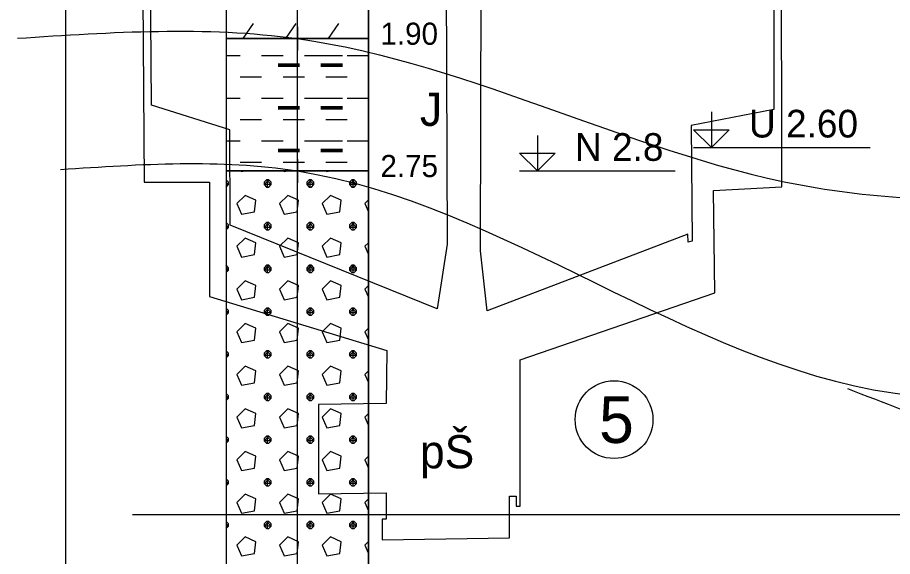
# Model space of a CAD drawing. Extents: x 3042 to 4120, y 576 to 2694.
# Drawn here: x 3234.9 to 3262.99, y 1848.08 to 1865.4 of the extents above; entities that cross this region are included whole.
import ezdxf

# ---------------------------------------------------------------- set-up
doc = ezdxf.new("R2010")
doc.units = 0
for name, color, linetype in [('18', 7, 'Continuous'), ('51', 7, 'Continuous'), ('52', 7, 'Continuous'), ('53', 7, 'Continuous'), ('56', 7, 'Continuous'), ('61', 7, 'Continuous'), ('nádrže', 7, 'Continuous'), ('pomocna', 7, 'Continuous'), ('rozhraní', 7, 'Continuous')]:
    doc.layers.add(name, color=color, linetype=linetype)

msp = doc.modelspace()

# ---------------------------------------------------------------- linework, layer by layer
at = {"layer": '18'}
msp.add_line((3243.882, 1837.717), (3243.882, 1874.217), dxfattribs=at)
at = {"layer": '51'}
for p, q in [((3242.142, 1864.717), (3242.469, 1865.208)), ((3243.514, 1864.717), (3243.841, 1865.208)), ((3244.885, 1864.717), (3245.212, 1865.208)), ((3241.596, 1864.179), (3242.05, 1864.179)), ((3242.736, 1864.179), (3243.422, 1864.179)), ((3244.108, 1864.179), (3244.793, 1864.179)), ((3244.641, 1864.179), (3245.327, 1864.179)), ((3245.479, 1864.179), (3246.165, 1864.179)), ((3243.269, 1863.912), (3243.955, 1863.912)), ((3243.269, 1863.874), (3243.955, 1863.874)), ((3243.269, 1863.836), (3243.955, 1863.836)), ((3244.641, 1863.912), (3245.327, 1863.912)), ((3244.641, 1863.874), (3245.327, 1863.874)), ((3244.641, 1863.836), (3245.327, 1863.836)), ((3242.05, 1863.493), (3242.736, 1863.493)), ((3243.422, 1863.493), (3244.108, 1863.493)), ((3244.793, 1863.493), (3245.479, 1863.493)), ((3246.165, 1863.493), (3246.168, 1863.493)), ((3241.596, 1862.807), (3242.05, 1862.807)), ((3242.736, 1862.807), (3243.422, 1862.807)), ((3244.108, 1862.807), (3244.793, 1862.807)), ((3244.641, 1862.807), (3245.327, 1862.807)), ((3245.479, 1862.807), (3246.165, 1862.807)), ((3243.269, 1862.541), (3243.955, 1862.541)), ((3243.269, 1862.503), (3243.955, 1862.503)), ((3243.269, 1862.464), (3243.955, 1862.464)), ((3244.641, 1862.541), (3245.327, 1862.541)), ((3244.641, 1862.503), (3245.327, 1862.503)), ((3244.641, 1862.464), (3245.327, 1862.464)), ((3242.05, 1862.122), (3242.736, 1862.122)), ((3243.422, 1862.122), (3244.108, 1862.122)), ((3244.793, 1862.122), (3245.479, 1862.122)), ((3246.165, 1862.122), (3246.168, 1862.122)), ((3241.596, 1861.436), (3242.05, 1861.436)), ((3242.736, 1861.436), (3243.422, 1861.436)), ((3244.108, 1861.436), (3244.793, 1861.436)), ((3244.641, 1861.436), (3245.327, 1861.436)), ((3245.479, 1861.436), (3246.165, 1861.436)), ((3243.269, 1861.169), (3243.955, 1861.169)), ((3243.269, 1861.131), (3243.955, 1861.131)), ((3243.269, 1861.093), (3243.955, 1861.093)), ((3244.641, 1861.169), (3245.327, 1861.169)), ((3244.641, 1861.131), (3245.327, 1861.131)), ((3244.641, 1861.093), (3245.327, 1861.093)), ((3242.05, 1860.75), (3242.736, 1860.75)), ((3243.422, 1860.75), (3244.108, 1860.75)), ((3244.793, 1860.75), (3245.479, 1860.75)), ((3246.165, 1860.75), (3246.168, 1860.75)), ((3241.593, 1860.178), (3241.593, 1860.178)), ((3242.926, 1859.95), (3242.926, 1860.178)), ((3244.298, 1859.95), (3244.298, 1860.178)), ((3245.67, 1859.95), (3245.67, 1860.178)), ((3246.168, 1859.534), (3246.051, 1859.416)), ((3246.051, 1859.416), (3246.168, 1859.153)), ((3241.593, 1858.807), (3241.593, 1858.807)), ((3242.926, 1858.578), (3242.926, 1858.807)), ((3244.298, 1858.578), (3244.298, 1858.807)), ((3245.67, 1858.578), (3245.67, 1858.807)), ((3246.168, 1858.162), (3246.051, 1858.045)), ((3246.051, 1858.045), (3246.168, 1857.781)), ((3241.593, 1857.435), (3241.593, 1857.435)), ((3242.926, 1857.207), (3242.926, 1857.435)), ((3244.298, 1857.207), (3244.298, 1857.435)), ((3245.67, 1857.207), (3245.67, 1857.435)), ((3246.168, 1856.79), (3246.051, 1856.673)), ((3246.051, 1856.673), (3246.168, 1856.41)), ((3241.593, 1856.064), (3241.593, 1856.064)), ((3242.926, 1855.835), (3242.926, 1856.064)), ((3244.298, 1855.835), (3244.298, 1856.064)), ((3245.67, 1855.835), (3245.67, 1856.064)), ((3246.168, 1855.419), (3246.051, 1855.302)), ((3246.051, 1855.302), (3246.168, 1855.038)), ((3241.593, 1854.692), (3241.593, 1854.692)), ((3242.926, 1854.463), (3242.926, 1854.692)), ((3244.298, 1854.463), (3244.298, 1854.692)), ((3245.67, 1854.463), (3245.67, 1854.692)), ((3246.168, 1854.047), (3246.051, 1853.93)), ((3246.051, 1853.93), (3246.168, 1853.667)), ((3241.593, 1853.32), (3241.593, 1853.32)), ((3242.926, 1853.092), (3242.926, 1853.32)), ((3244.298, 1853.092), (3244.298, 1853.32)), ((3245.67, 1853.092), (3245.67, 1853.32)), ((3246.168, 1852.676), (3246.051, 1852.558)), ((3246.051, 1852.558), (3246.168, 1852.295)), ((3241.593, 1851.949), (3241.593, 1851.949)), ((3242.926, 1851.72), (3242.926, 1851.949)), ((3244.298, 1851.72), (3244.298, 1851.949)), ((3245.67, 1851.72), (3245.67, 1851.949)), ((3246.168, 1851.304), (3246.051, 1851.187)), ((3246.051, 1851.187), (3246.168, 1850.923)), ((3241.593, 1850.577), (3241.593, 1850.577)), ((3242.926, 1850.349), (3242.926, 1850.577)), ((3244.298, 1850.349), (3244.298, 1850.577)), ((3245.67, 1850.349), (3245.67, 1850.577)), ((3246.168, 1849.932), (3246.051, 1849.815)), ((3246.051, 1849.815), (3246.168, 1849.552)), ((3241.593, 1849.206), (3241.593, 1849.206)), ((3242.926, 1848.977), (3242.926, 1849.206)), ((3244.298, 1848.977), (3244.298, 1849.206)), ((3245.67, 1848.977), (3245.67, 1849.206)), ((3246.168, 1848.561), (3246.051, 1848.444)), ((3246.051, 1848.444), (3246.168, 1848.18))]:
    msp.add_line(p, q, dxfattribs=at)
for points in [[(3241.596, 1864.717), (3246.168, 1864.717), (3246.168, 1868.717), (3241.596, 1868.717)], [(3241.596, 1860.467), (3246.168, 1860.467), (3246.168, 1864.717), (3241.596, 1864.717)], [(3241.596, 1842.717), (3246.168, 1842.717), (3246.168, 1860.467), (3241.596, 1860.467)]]:
    msp.add_lwpolyline(points, close=True, dxfattribs=at)
for points in [[(3242.079, 1860.467), (3242.088, 1860.445), (3242.207, 1860.467)], [(3243.45, 1860.467), (3243.46, 1860.445), (3243.579, 1860.467)], [(3244.822, 1860.467), (3244.831, 1860.445), (3244.951, 1860.467)], [(3241.593, 1859.95), (3241.593, 1859.95), (3241.669, 1860.026), (3241.669, 1860.102), (3241.593, 1860.178), (3241.593, 1860.178)], [(3242.888, 1860.178), (3242.812, 1860.102), (3242.812, 1860.026), (3242.888, 1859.95), (3242.965, 1859.95), (3243.041, 1860.026), (3243.041, 1860.102), (3242.965, 1860.178), (3242.888, 1860.178), (3243.041, 1860.026), (3242.812, 1860.026), (3242.965, 1860.178)], [(3244.26, 1860.178), (3244.184, 1860.102), (3244.184, 1860.026), (3244.26, 1859.95), (3244.336, 1859.95), (3244.412, 1860.026), (3244.412, 1860.102), (3244.336, 1860.178), (3244.26, 1860.178), (3244.412, 1860.026), (3244.184, 1860.026), (3244.336, 1860.178)], [(3245.632, 1860.178), (3245.555, 1860.102), (3245.555, 1860.026), (3245.632, 1859.95), (3245.708, 1859.95), (3245.784, 1860.026), (3245.784, 1860.102), (3245.708, 1860.178), (3245.632, 1860.178), (3245.784, 1860.026), (3245.555, 1860.026), (3245.708, 1860.178)], [(3241.596, 1860.099), (3241.669, 1860.026), (3241.596, 1860.026)], [(3241.936, 1859.416), (3242.088, 1859.074), (3242.507, 1859.15), (3242.545, 1859.531), (3242.203, 1859.683), (3241.936, 1859.416)], [(3243.307, 1859.416), (3243.46, 1859.074), (3243.879, 1859.15), (3243.917, 1859.531), (3243.574, 1859.683), (3243.307, 1859.416)], [(3244.679, 1859.416), (3244.831, 1859.074), (3245.251, 1859.15), (3245.289, 1859.531), (3244.946, 1859.683), (3244.679, 1859.416)], [(3241.593, 1858.578), (3241.593, 1858.578), (3241.669, 1858.654), (3241.669, 1858.731), (3241.593, 1858.807), (3241.593, 1858.807)], [(3242.888, 1858.807), (3242.812, 1858.731), (3242.812, 1858.654), (3242.888, 1858.578), (3242.965, 1858.578), (3243.041, 1858.654), (3243.041, 1858.731), (3242.965, 1858.807), (3242.888, 1858.807), (3243.041, 1858.654), (3242.812, 1858.654), (3242.965, 1858.807)], [(3244.26, 1858.807), (3244.184, 1858.731), (3244.184, 1858.654), (3244.26, 1858.578), (3244.336, 1858.578), (3244.412, 1858.654), (3244.412, 1858.731), (3244.336, 1858.807), (3244.26, 1858.807), (3244.412, 1858.654), (3244.184, 1858.654), (3244.336, 1858.807)], [(3245.632, 1858.807), (3245.555, 1858.731), (3245.555, 1858.654), (3245.632, 1858.578), (3245.708, 1858.578), (3245.784, 1858.654), (3245.784, 1858.731), (3245.708, 1858.807), (3245.632, 1858.807), (3245.784, 1858.654), (3245.555, 1858.654), (3245.708, 1858.807)], [(3241.596, 1858.728), (3241.669, 1858.654), (3241.596, 1858.654)], [(3241.936, 1858.045), (3242.088, 1857.702), (3242.507, 1857.778), (3242.545, 1858.159), (3242.203, 1858.312), (3241.936, 1858.045)], [(3243.307, 1858.045), (3243.46, 1857.702), (3243.879, 1857.778), (3243.917, 1858.159), (3243.574, 1858.312), (3243.307, 1858.045)], [(3244.679, 1858.045), (3244.831, 1857.702), (3245.251, 1857.778), (3245.289, 1858.159), (3244.946, 1858.312), (3244.679, 1858.045)], [(3241.593, 1857.207), (3241.593, 1857.207), (3241.669, 1857.283), (3241.669, 1857.359), (3241.593, 1857.435), (3241.593, 1857.435)], [(3242.888, 1857.435), (3242.812, 1857.359), (3242.812, 1857.283), (3242.888, 1857.207), (3242.965, 1857.207), (3243.041, 1857.283), (3243.041, 1857.359), (3242.965, 1857.435), (3242.888, 1857.435), (3243.041, 1857.283), (3242.812, 1857.283), (3242.965, 1857.435)], [(3244.26, 1857.435), (3244.184, 1857.359), (3244.184, 1857.283), (3244.26, 1857.207), (3244.336, 1857.207), (3244.412, 1857.283), (3244.412, 1857.359), (3244.336, 1857.435), (3244.26, 1857.435), (3244.412, 1857.283), (3244.184, 1857.283), (3244.336, 1857.435)], [(3245.632, 1857.435), (3245.555, 1857.359), (3245.555, 1857.283), (3245.632, 1857.207), (3245.708, 1857.207), (3245.784, 1857.283), (3245.784, 1857.359), (3245.708, 1857.435), (3245.632, 1857.435), (3245.784, 1857.283), (3245.555, 1857.283), (3245.708, 1857.435)], [(3241.596, 1857.356), (3241.669, 1857.283), (3241.596, 1857.283)], [(3241.936, 1856.673), (3242.088, 1856.33), (3242.507, 1856.407), (3242.545, 1856.788), (3242.203, 1856.94), (3241.936, 1856.673)], [(3243.307, 1856.673), (3243.46, 1856.33), (3243.879, 1856.407), (3243.917, 1856.788), (3243.574, 1856.94), (3243.307, 1856.673)], [(3244.679, 1856.673), (3244.831, 1856.33), (3245.251, 1856.407), (3245.289, 1856.788), (3244.946, 1856.94), (3244.679, 1856.673)], [(3241.593, 1855.835), (3241.593, 1855.835), (3241.669, 1855.911), (3241.669, 1855.987), (3241.593, 1856.064), (3241.593, 1856.064)], [(3241.596, 1855.985), (3241.669, 1855.911), (3241.596, 1855.911)], [(3242.888, 1856.064), (3242.812, 1855.987), (3242.812, 1855.911), (3242.888, 1855.835), (3242.965, 1855.835), (3243.041, 1855.911), (3243.041, 1855.987), (3242.965, 1856.064), (3242.888, 1856.064), (3243.041, 1855.911), (3242.812, 1855.911), (3242.965, 1856.064)], [(3244.26, 1856.064), (3244.184, 1855.987), (3244.184, 1855.911), (3244.26, 1855.835), (3244.336, 1855.835), (3244.412, 1855.911), (3244.412, 1855.987), (3244.336, 1856.064), (3244.26, 1856.064), (3244.412, 1855.911), (3244.184, 1855.911), (3244.336, 1856.064)], [(3245.632, 1856.064), (3245.555, 1855.987), (3245.555, 1855.911), (3245.632, 1855.835), (3245.708, 1855.835), (3245.784, 1855.911), (3245.784, 1855.987), (3245.708, 1856.064), (3245.632, 1856.064), (3245.784, 1855.911), (3245.555, 1855.911), (3245.708, 1856.064)], [(3241.936, 1855.302), (3242.088, 1854.959), (3242.507, 1855.035), (3242.545, 1855.416), (3242.203, 1855.568), (3241.936, 1855.302)], [(3243.307, 1855.302), (3243.46, 1854.959), (3243.879, 1855.035), (3243.917, 1855.416), (3243.574, 1855.568), (3243.307, 1855.302)], [(3244.679, 1855.302), (3244.831, 1854.959), (3245.251, 1855.035), (3245.289, 1855.416), (3244.946, 1855.568), (3244.679, 1855.302)], [(3241.593, 1854.463), (3241.593, 1854.463), (3241.669, 1854.54), (3241.669, 1854.616), (3241.593, 1854.692), (3241.593, 1854.692)], [(3241.596, 1854.613), (3241.669, 1854.54), (3241.596, 1854.54)], [(3242.888, 1854.692), (3242.812, 1854.616), (3242.812, 1854.54), (3242.888, 1854.463), (3242.965, 1854.463), (3243.041, 1854.54), (3243.041, 1854.616), (3242.965, 1854.692), (3242.888, 1854.692), (3243.041, 1854.54), (3242.812, 1854.54), (3242.965, 1854.692)], [(3244.26, 1854.692), (3244.184, 1854.616), (3244.184, 1854.54), (3244.26, 1854.463), (3244.336, 1854.463), (3244.412, 1854.54), (3244.412, 1854.616), (3244.336, 1854.692), (3244.26, 1854.692), (3244.412, 1854.54), (3244.184, 1854.54), (3244.336, 1854.692)], [(3245.632, 1854.692), (3245.555, 1854.616), (3245.555, 1854.54), (3245.632, 1854.463), (3245.708, 1854.463), (3245.784, 1854.54), (3245.784, 1854.616), (3245.708, 1854.692), (3245.632, 1854.692), (3245.784, 1854.54), (3245.555, 1854.54), (3245.708, 1854.692)], [(3241.936, 1853.93), (3242.088, 1853.587), (3242.507, 1853.663), (3242.545, 1854.044), (3242.203, 1854.197), (3241.936, 1853.93)], [(3243.307, 1853.93), (3243.46, 1853.587), (3243.879, 1853.663), (3243.917, 1854.044), (3243.574, 1854.197), (3243.307, 1853.93)], [(3244.679, 1853.93), (3244.831, 1853.587), (3245.251, 1853.663), (3245.289, 1854.044), (3244.946, 1854.197), (3244.679, 1853.93)], [(3241.593, 1853.092), (3241.593, 1853.092), (3241.669, 1853.168), (3241.669, 1853.244), (3241.593, 1853.32), (3241.593, 1853.32)], [(3241.596, 1853.241), (3241.669, 1853.168), (3241.596, 1853.168)], [(3242.888, 1853.32), (3242.812, 1853.244), (3242.812, 1853.168), (3242.888, 1853.092), (3242.965, 1853.092), (3243.041, 1853.168), (3243.041, 1853.244), (3242.965, 1853.32), (3242.888, 1853.32), (3243.041, 1853.168), (3242.812, 1853.168), (3242.965, 1853.32)], [(3244.26, 1853.32), (3244.184, 1853.244), (3244.184, 1853.168), (3244.26, 1853.092), (3244.336, 1853.092), (3244.412, 1853.168), (3244.412, 1853.244), (3244.336, 1853.32), (3244.26, 1853.32), (3244.412, 1853.168), (3244.184, 1853.168), (3244.336, 1853.32)], [(3245.632, 1853.32), (3245.555, 1853.244), (3245.555, 1853.168), (3245.632, 1853.092), (3245.708, 1853.092), (3245.784, 1853.168), (3245.784, 1853.244), (3245.708, 1853.32), (3245.632, 1853.32), (3245.784, 1853.168), (3245.555, 1853.168), (3245.708, 1853.32)], [(3241.936, 1852.558), (3242.088, 1852.216), (3242.507, 1852.292), (3242.545, 1852.673), (3242.203, 1852.825), (3241.936, 1852.558)], [(3243.307, 1852.558), (3243.46, 1852.216), (3243.879, 1852.292), (3243.917, 1852.673), (3243.574, 1852.825), (3243.307, 1852.558)], [(3244.679, 1852.558), (3244.831, 1852.216), (3245.251, 1852.292), (3245.289, 1852.673), (3244.946, 1852.825), (3244.679, 1852.558)], [(3241.593, 1851.72), (3241.593, 1851.72), (3241.669, 1851.796), (3241.669, 1851.873), (3241.593, 1851.949), (3241.593, 1851.949)], [(3241.596, 1851.87), (3241.669, 1851.796), (3241.596, 1851.796)], [(3242.888, 1851.949), (3242.812, 1851.873), (3242.812, 1851.796), (3242.888, 1851.72), (3242.965, 1851.72), (3243.041, 1851.796), (3243.041, 1851.873), (3242.965, 1851.949), (3242.888, 1851.949), (3243.041, 1851.796), (3242.812, 1851.796), (3242.965, 1851.949)], [(3244.26, 1851.949), (3244.184, 1851.873), (3244.184, 1851.796), (3244.26, 1851.72), (3244.336, 1851.72), (3244.412, 1851.796), (3244.412, 1851.873), (3244.336, 1851.949), (3244.26, 1851.949), (3244.412, 1851.796), (3244.184, 1851.796), (3244.336, 1851.949)], [(3245.632, 1851.949), (3245.555, 1851.873), (3245.555, 1851.796), (3245.632, 1851.72), (3245.708, 1851.72), (3245.784, 1851.796), (3245.784, 1851.873), (3245.708, 1851.949), (3245.632, 1851.949), (3245.784, 1851.796), (3245.555, 1851.796), (3245.708, 1851.949)], [(3241.936, 1851.187), (3242.088, 1850.844), (3242.507, 1850.92), (3242.545, 1851.301), (3242.203, 1851.454), (3241.936, 1851.187)], [(3243.307, 1851.187), (3243.46, 1850.844), (3243.879, 1850.92), (3243.917, 1851.301), (3243.574, 1851.454), (3243.307, 1851.187)], [(3244.679, 1851.187), (3244.831, 1850.844), (3245.251, 1850.92), (3245.289, 1851.301), (3244.946, 1851.454), (3244.679, 1851.187)], [(3241.593, 1850.349), (3241.593, 1850.349), (3241.669, 1850.425), (3241.669, 1850.501), (3241.593, 1850.577), (3241.593, 1850.577)], [(3241.596, 1850.498), (3241.669, 1850.425), (3241.596, 1850.425)], [(3242.888, 1850.577), (3242.812, 1850.501), (3242.812, 1850.425), (3242.888, 1850.349), (3242.965, 1850.349), (3243.041, 1850.425), (3243.041, 1850.501), (3242.965, 1850.577), (3242.888, 1850.577), (3243.041, 1850.425), (3242.812, 1850.425), (3242.965, 1850.577)], [(3244.26, 1850.577), (3244.184, 1850.501), (3244.184, 1850.425), (3244.26, 1850.349), (3244.336, 1850.349), (3244.412, 1850.425), (3244.412, 1850.501), (3244.336, 1850.577), (3244.26, 1850.577), (3244.412, 1850.425), (3244.184, 1850.425), (3244.336, 1850.577)], [(3245.632, 1850.577), (3245.555, 1850.501), (3245.555, 1850.425), (3245.632, 1850.349), (3245.708, 1850.349), (3245.784, 1850.425), (3245.784, 1850.501), (3245.708, 1850.577), (3245.632, 1850.577), (3245.784, 1850.425), (3245.555, 1850.425), (3245.708, 1850.577)], [(3241.936, 1849.815), (3242.088, 1849.472), (3242.507, 1849.549), (3242.545, 1849.93), (3242.203, 1850.082), (3241.936, 1849.815)], [(3243.307, 1849.815), (3243.46, 1849.472), (3243.879, 1849.549), (3243.917, 1849.93), (3243.574, 1850.082), (3243.307, 1849.815)], [(3244.679, 1849.815), (3244.831, 1849.472), (3245.251, 1849.549), (3245.289, 1849.93), (3244.946, 1850.082), (3244.679, 1849.815)], [(3241.593, 1848.977), (3241.593, 1848.977), (3241.669, 1849.053), (3241.669, 1849.129), (3241.593, 1849.206), (3241.593, 1849.206)], [(3241.596, 1849.127), (3241.669, 1849.053), (3241.596, 1849.053)], [(3242.888, 1849.206), (3242.812, 1849.129), (3242.812, 1849.053), (3242.888, 1848.977), (3242.965, 1848.977), (3243.041, 1849.053), (3243.041, 1849.129), (3242.965, 1849.206), (3242.888, 1849.206), (3243.041, 1849.053), (3242.812, 1849.053), (3242.965, 1849.206)], [(3244.26, 1849.206), (3244.184, 1849.129), (3244.184, 1849.053), (3244.26, 1848.977), (3244.336, 1848.977), (3244.412, 1849.053), (3244.412, 1849.129), (3244.336, 1849.206), (3244.26, 1849.206), (3244.412, 1849.053), (3244.184, 1849.053), (3244.336, 1849.206)], [(3245.632, 1849.206), (3245.555, 1849.129), (3245.555, 1849.053), (3245.632, 1848.977), (3245.708, 1848.977), (3245.784, 1849.053), (3245.784, 1849.129), (3245.708, 1849.206), (3245.632, 1849.206), (3245.784, 1849.053), (3245.555, 1849.053), (3245.708, 1849.206)], [(3241.936, 1848.444), (3242.088, 1848.101), (3242.507, 1848.177), (3242.545, 1848.558), (3242.203, 1848.71), (3241.936, 1848.444)], [(3243.307, 1848.444), (3243.46, 1848.101), (3243.879, 1848.177), (3243.917, 1848.558), (3243.574, 1848.71), (3243.307, 1848.444)], [(3244.679, 1848.444), (3244.831, 1848.101), (3245.251, 1848.177), (3245.289, 1848.558), (3244.946, 1848.71), (3244.679, 1848.444)]]:
    msp.add_lwpolyline(points, dxfattribs=at)
at = {"layer": '53'}
for p, q in [((3241.596, 1874.217), (3241.596, 1837.717)), ((3246.168, 1874.217), (3246.168, 1837.717)), ((3241.596, 1864.717), (3246.168, 1864.717)), ((3241.596, 1860.467), (3246.168, 1860.467))]:
    msp.add_line(p, q, dxfattribs=at)
at = {"layer": '56'}
for p, q in [((3243.882, 1865.098), (3243.882, 1864.336)), ((3243.501, 1864.717), (3244.263, 1864.717)), ((3243.882, 1860.848), (3243.882, 1860.086)), ((3243.501, 1860.467), (3244.263, 1860.467))]:
    msp.add_line(p, q, dxfattribs=at)
at = {"layer": '61'}
for p, q in [((3256.608, 1861.217), (3262.28, 1861.217)), ((3251.02, 1860.467), (3256.015, 1860.467))]:
    msp.add_line(p, q, dxfattribs=at)
for points in [[(3257.179, 1862.36), (3257.179, 1861.217), (3256.608, 1861.788), (3257.751, 1861.788), (3257.179, 1861.217)], [(3251.591, 1861.61), (3251.591, 1860.467), (3251.02, 1861.038), (3252.163, 1861.038), (3251.591, 1860.467)]]:
    msp.add_lwpolyline(points, dxfattribs=at)
at = {"layer": 'nádrže'}
for points in [[(3238.854, 1875.003), (3238.959, 1860.101), (3241.059, 1860.101), (3241.059, 1856.429), (3246.755, 1854.702), (3246.735, 1852.994), (3244.559, 1852.96), (3244.561, 1850.097), (3246.737, 1850.131), (3246.737, 1849.282), (3246.605, 1849.28), (3246.605, 1848.617), (3250.699, 1848.68), (3250.698, 1850.018), (3250.908, 1850.021), (3250.909, 1849.701), (3251.042, 1849.703), (3251.039, 1854.397), (3257.291, 1856.553), (3257.246, 1859.838), (3259.436, 1859.951), (3259.419, 1876.223)], [(3248.634, 1874.941), (3248.693, 1858.112), (3248.375, 1856.042), (3241.723, 1858.728), (3241.713, 1861.786), (3239.202, 1862.577), (3239.1, 1875.141)], [(3259.174, 1874.994), (3259.187, 1862.442), (3256.532, 1861.925), (3256.561, 1858.208), (3256.429, 1858.182), (3256.427, 1858.439), (3249.977, 1855.975), (3249.759, 1857.904), (3249.803, 1875.002)]]:
    msp.add_lwpolyline(points, dxfattribs=at)
at = {"layer": 'pomocna'}
for p, q in [((3236.452, 1826.667), (3236.452, 1878.417)), ((3243.882, 1826.667), (3243.882, 1874.153))]:
    msp.add_line(p, q, dxfattribs=at)
at = {"layer": 'rozhraní'}
msp.add_circle((3254.053, 1852.479), 1.25, dxfattribs=at)
for points in [[(3234.895, 1864.729), (3243.882, 1864.717), (3260.571, 1859.921), (3268.399, 1859.505)], [(3236.278, 1860.514), (3243.882, 1860.467), (3263.007, 1853.335), (3270.249, 1853.335)], [(3269.279, 1850.721), (3265.048, 1852.15), (3261.558, 1853.467)], [(3442.166, 1849.417), (3287.278, 1849.417), (3238.587, 1849.417)]]:
    msp.add_spline(points, degree=3, dxfattribs=at)

# ---------------------------------------------------------------- texts
at = {"layer": '52'}
for s, height, p in [('1.90', 0.7112, (3246.549, 1864.519)), ('J', 1.067, (3247.819, 1861.914)), ('2.75', 0.7112, (3246.549, 1860.269)), ('pŠ', 1.0668, (3247.819, 1850.914))]:
    msp.add_text(s, height=height, dxfattribs=at).set_placement(p)
at = {"layer": '61'}
for s, p in [('U 2.60', (3258.386, 1861.541)), ('N 2.8', (3252.798, 1860.791))]:
    msp.add_text(s, height=0.889, dxfattribs=at).set_placement(p)
at = {"layer": 'rozhraní'}
msp.add_text('5', height=1.5, dxfattribs=at).set_placement((3253.572, 1851.729))

doc.saveas('drawing.dxf')
